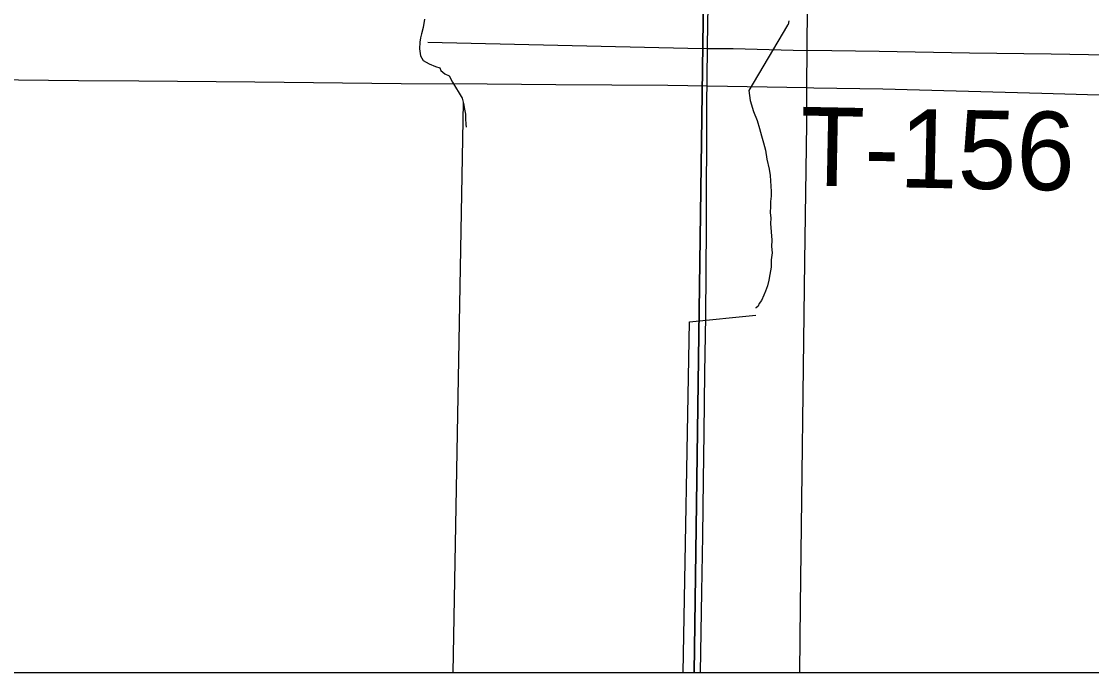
# Model space of a CAD drawing. Extents: x 2.4 to 73.1, y 4.5 to 25.6.
# Drawn here: x 44.236 to 44.6227, y 18.1051 to 18.3405 of the extents above; entities that cross this region are included whole.
import ezdxf

# ---------------------------------------------------------------- set-up
doc = ezdxf.new("R2010")
doc.units = 0
for name, color, linetype in [('GM_X_County_Road', 7, 'Continuous'), ('GM_X_Interchange_Ramps', 7, 'Continuous'), ('GM_X_Minor_River', 7, 'Continuous'), ('GM_X_Township_Road', 7, 'Continuous'), ('GM_X_Township_Road_Text', 7, 'Continuous'), ('GM_X_US_Shield', 7, 'Continuous'), ('SH_Cut_Line', 7, 'Continuous')]:
    doc.layers.add(name, color=color, linetype=linetype)

msp = doc.modelspace()

# ---------------------------------------------------------------- linework, layer by layer
at = {"layer": 'GM_X_County_Road'}
for points in [[(44.51978, 18.31658), (44.52008, 18.34537), (44.52022, 18.37179), (44.5205, 18.39354), (44.52092, 18.43238), (44.52118, 18.44792), (44.5214, 18.46967), (44.52162, 18.48832), (44.52216, 18.51628), (44.52264, 18.54269), (44.52329, 18.60795), (44.52346, 18.62815), (44.52406, 18.69497), (44.52455, 18.73537), (44.52534, 18.78198), (44.52599, 18.81463), (44.52616, 18.81619), (44.52655, 18.8177), (44.52684, 18.81833), (44.52751, 18.81903)], [(44.4839, 18.33071), (44.48389, 18.33164), (44.48441, 18.36117), (44.48483, 18.38447), (44.48567, 18.42953), (44.48602, 18.44662), (44.48609, 18.44863)], [(44.48135, 18.10511), (44.4818, 18.1343), (44.48216, 18.1545), (44.48246, 18.1747), (44.48265, 18.19179), (44.48297, 18.21354), (44.48324, 18.23374), (44.48349, 18.26638), (44.48367, 18.30989), (44.4839, 18.33071)], [(44.22399, 18.31949), (44.25662, 18.31916), (44.27838, 18.31894), (44.32034, 18.31864), (44.37319, 18.31807), (44.40427, 18.31787), (44.42913, 18.31764), (44.46954, 18.31742), (44.51978, 18.31658)], [(44.51726, 18.10511), (44.51754, 18.12939), (44.51909, 18.2537), (44.51981, 18.30342), (44.51976, 18.3143), (44.51978, 18.31658)], [(44.51978, 18.31658), (44.52238, 18.31652), (44.54725, 18.31609), (44.60473, 18.31452), (44.62959, 18.31377), (44.65756, 18.31296), (44.68551, 18.31215), (44.7026, 18.31187), (44.73368, 18.31115), (44.76942, 18.31012), (44.78495, 18.30962), (44.80359, 18.3091), (44.86729, 18.30706), (44.89214, 18.3063), (44.92632, 18.3053), (44.94807, 18.30453), (44.97603, 18.3038), (45.00244, 18.30309), (45.02093, 18.30271), (45.02319, 18.30269), (45.0301, 18.30273)]]:
    msp.add_lwpolyline(points, dxfattribs=at)
at = {"layer": 'GM_X_Interchange_Ramps'}
msp.add_lwpolyline([(42.9588, 18.10511), (46.01084, 18.10511)], dxfattribs=at)
at = {"layer": 'GM_X_Minor_River'}
msp.add_line((44.39562, 18.31134), (44.3919, 18.10511), dxfattribs=at)
for points in [[(44.38163, 18.34131), (44.38118, 18.33828), (44.38056, 18.33602), (44.38015, 18.33451), (44.37992, 18.333), (44.37987, 18.33053), (44.38019, 18.32805), (44.3811, 18.32632), (44.38336, 18.32513), (44.38562, 18.32413), (44.38713, 18.32371), (44.38749, 18.32276), (44.38898, 18.32158), (44.39048, 18.32079), (44.39176, 18.31848), (44.39524, 18.31271), (44.39577, 18.31079), (44.3961, 18.3087), (44.39645, 18.30698), (44.39641, 18.30527), (44.39656, 18.30337), (44.39672, 18.30223)], [(44.51328, 18.34062), (44.51306, 18.3393), (44.51286, 18.33911)], [(44.51286, 18.33911), (44.49884, 18.3155), (44.49932, 18.31188), (44.50056, 18.30786), (44.50182, 18.3046), (44.50271, 18.30173), (44.50341, 18.29906), (44.50411, 18.29657), (44.50481, 18.2939), (44.50531, 18.29066), (44.50618, 18.28703), (44.50651, 18.28474), (44.50666, 18.28284), (44.5068, 18.28094), (44.50695, 18.27904), (44.50691, 18.27733), (44.50668, 18.27543), (44.50664, 18.27353), (44.50659, 18.27145), (44.50673, 18.26935), (44.50669, 18.26746), (44.50712, 18.26137), (44.50707, 18.25909), (44.50721, 18.25681), (44.50696, 18.25434), (44.50691, 18.25169), (44.50646, 18.24904), (44.50604, 18.24696), (44.50561, 18.24488), (44.50481, 18.243), (44.5042, 18.24149), (44.5034, 18.23961), (44.50262, 18.23849), (44.50221, 18.23755), (44.50144, 18.23699), (44.50125, 18.23681)], [(44.51286, 18.33911), (44.51267, 18.33912)], [(44.47506, 18.10511), (44.47737, 18.23184), (44.50138, 18.23434)]]:
    msp.add_lwpolyline(points, dxfattribs=at)
at = {"layer": 'GM_X_Township_Road'}
for points in [[(44.38278, 18.33301), (44.47676, 18.33081), (44.4839, 18.33071)], [(44.4839, 18.33071), (44.48696, 18.33069), (44.49318, 18.33065), (44.51491, 18.33009), (44.52888, 18.32993), (44.54596, 18.32976), (44.57857, 18.32916), (44.60808, 18.32877), (44.66864, 18.32763)]]:
    msp.add_lwpolyline(points, dxfattribs=at)
at = {"layer": 'GM_X_US_Shield'}
for points in [[(43.96998, 18.10511), (44.47912, 18.10511), (44.48579, 18.59368), (44.00623, 18.5965), (43.97458, 18.59666)], [(44.47912, 18.10511), (44.98781, 18.10511), (44.99762, 18.58677), (44.51251, 18.59383), (44.48579, 18.59368)]]:
    msp.add_lwpolyline(points, close=True, dxfattribs=at)
at = {"layer": 'SH_Cut_Line'}
msp.add_lwpolyline([(41.95853, 21.67404), (41.95853, 18.10511), (48.75853, 18.10511), (48.75853, 20.021)], dxfattribs=at)

# ---------------------------------------------------------------- texts
at = {"layer": 'GM_X_Township_Road_Text'}
msp.add_text('T-156', height=0.028409, rotation=358.8884, dxfattribs=at).set_placement((44.51717, 18.28121))

doc.saveas('drawing.dxf')
